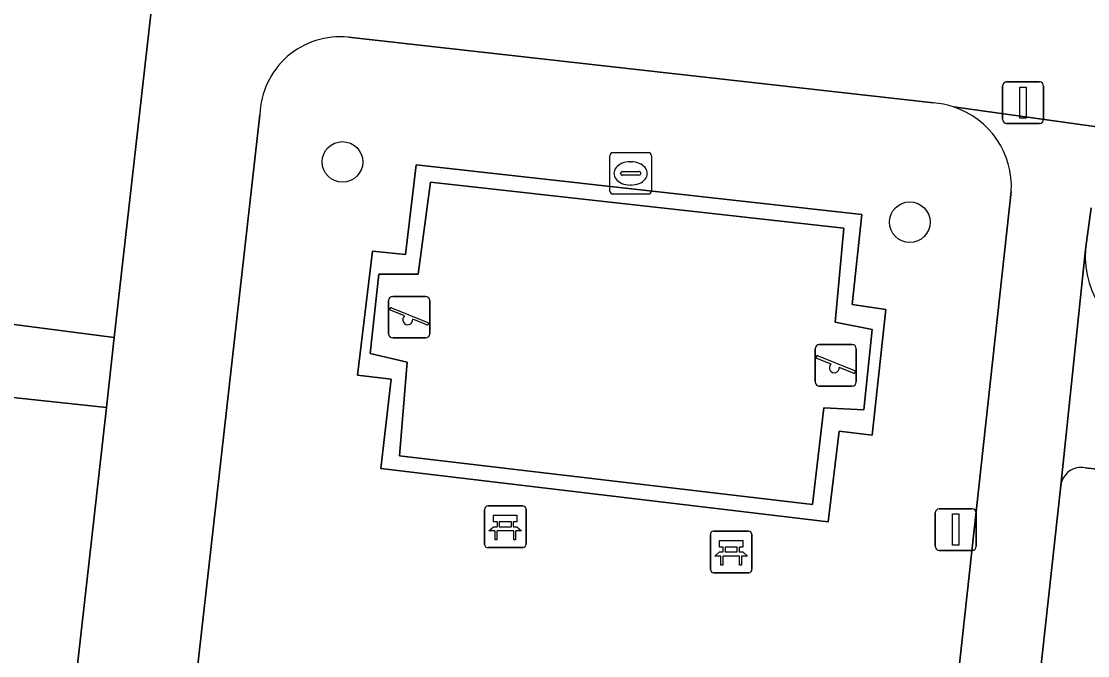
# Model space of a CAD drawing. Extents: x 161928 to 163071, y 386474 to 387428.
# Drawn here: x 162152.28 to 162177.94, y 386836.06 to 386851.33 of the extents above; entities that cross this region are included whole.
import ezdxf

# ---------------------------------------------------------------- set-up
doc = ezdxf.new("R2010")
doc.units = 0
for name, color, linetype in [('IMGEO_Bank', 7, 'Continuous'), ('IMGEO_Boom', 7, 'Continuous'), ('IMGEO_Groenvoorziening', 7, 'Continuous'), ('IMGEO_Hek', 7, 'Continuous'), ('IMGEO_Lichtmast', 7, 'Continuous'), ('IMGEO_Parkeervlak_open', 7, 'Continuous'), ('IMGEO_Rijbaan_lokaal_open', 7, 'Continuous'), ('IMGEO_Rioolput', 7, 'Continuous'), ('IMGEO_Speelvoorziening', 7, 'Continuous'), ('IMGEO_Terreindeel_gesloten', 7, 'Continuous'), ('IMGEO_Voetpad_gesloten', 7, 'Continuous'), ('IMGEO_Voetpad_open', 7, 'Continuous')]:
    doc.layers.add(name, color=color, linetype=linetype)

msp = doc.modelspace()

# ---------------------------------------------------------------- linework, layer by layer
at = {"layer": 'IMGEO_Bank'}
for p, q in [((162163.427, 386838.741), (162163.427, 386839.582)), ((162163.427, 386839.582), (162163.427, 386838.741)), ((162163.502, 386839.666), (162164.343, 386839.666)), ((162164.343, 386839.666), (162163.502, 386839.666)), ((162164.427, 386839.591), (162164.427, 386838.75)), ((162164.427, 386838.75), (162164.427, 386839.591)), ((162163.736, 386839.172), (162163.736, 386839.278)), ((162163.78, 386839.278), (162163.78, 386839.172)), ((162164.068, 386839.284), (162163.786, 386839.284)), ((162164.074, 386839.172), (162164.074, 386839.278)), ((162164.118, 386839.278), (162164.118, 386839.172)), ((162164.124, 386839.064), (162163.731, 386839.064)), ((162163.786, 386839.166), (162164.068, 386839.166)), ((162168.935, 386839.059), (162169.776, 386839.059)), ((162169.776, 386839.059), (162168.935, 386839.059)), ((162168.86, 386838.134), (162168.86, 386838.975)), ((162168.86, 386838.975), (162168.86, 386838.134)), ((162169.86, 386838.984), (162169.86, 386838.143)), ((162169.86, 386838.143), (162169.86, 386838.984)), ((162164.352, 386838.666), (162163.511, 386838.666)), ((162163.511, 386838.666), (162164.352, 386838.666)), ((162169.169, 386838.565), (162169.169, 386838.671)), ((162169.213, 386838.671), (162169.213, 386838.565)), ((162169.501, 386838.677), (162169.219, 386838.677)), ((162169.219, 386838.559), (162169.501, 386838.559)), ((162169.507, 386838.565), (162169.507, 386838.671)), ((162169.551, 386838.671), (162169.551, 386838.565)), ((162169.557, 386838.457), (162169.164, 386838.457)), ((162169.785, 386838.059), (162168.944, 386838.059)), ((162168.944, 386838.059), (162169.785, 386838.059))]:
    msp.add_line(p, q, dxfattribs=at)
for points in [[(162163.73, 386839.284), (162163.644, 386839.284), (162163.644, 386839.445), (162164.207, 386839.445), (162164.207, 386839.284), (162164.124, 386839.284)], [(162163.674, 386839.064), (162163.532, 386839.064), (162163.644, 386839.166), (162163.73, 386839.166)], [(162163.724, 386839.057), (162163.724, 386838.85), (162163.681, 386838.85), (162163.681, 386839.057)], [(162164.124, 386839.166), (162164.207, 386839.166), (162164.319, 386839.064), (162164.18, 386839.064)], [(162164.174, 386839.057), (162164.174, 386838.85), (162164.13, 386838.85), (162164.13, 386839.057)], [(162169.163, 386838.677), (162169.077, 386838.677), (162169.077, 386838.838), (162169.64, 386838.838), (162169.64, 386838.677), (162169.557, 386838.677)], [(162169.107, 386838.457), (162168.965, 386838.457), (162169.077, 386838.559), (162169.163, 386838.559)], [(162169.557, 386838.559), (162169.64, 386838.559), (162169.752, 386838.457), (162169.613, 386838.457)], [(162169.157, 386838.45), (162169.157, 386838.243), (162169.114, 386838.243), (162169.114, 386838.45)], [(162169.607, 386838.45), (162169.607, 386838.243), (162169.563, 386838.243), (162169.563, 386838.45)]]:
    msp.add_lwpolyline(points, dxfattribs=at)
for centre, radius, start, end in [((162163.505, 386839.588), 0.0779, 92.4484, 184.2845), ((162163.505, 386839.588), 0.0779, 92.4484, 184.2845), ((162164.349, 386839.588), 0.0779, 2.4484, 94.2845), ((162164.349, 386839.588), 0.0779, 2.4484, 94.2845), ((162163.729, 386839.277), 0.00671, 2.8957, 87.1043), ((162163.786, 386839.277), 0.00671, 92.8957, 177.1043), ((162164.068, 386839.277), 0.00671, 2.8957, 87.1043), ((162164.125, 386839.277), 0.00671, 92.8957, 177.1043), ((162163.674, 386839.057), 0.00671, 2.8957, 87.1043), ((162163.731, 386839.057), 0.00671, 92.8957, 177.1043), ((162163.729, 386839.173), 0.00671, 272.8957, 357.1043), ((162163.786, 386839.173), 0.00671, 182.8957, 267.1043), ((162164.068, 386839.173), 0.00671, 272.8957, 357.1043), ((162164.125, 386839.173), 0.00671, 182.8957, 267.1043), ((162164.123, 386839.057), 0.00671, 2.8957, 87.1043), ((162164.18, 386839.057), 0.00671, 92.8957, 177.1043), ((162168.938, 386838.981), 0.0779, 92.4484, 184.2845), ((162168.938, 386838.981), 0.0779, 92.4484, 184.2845), ((162169.782, 386838.981), 0.0779, 2.4484, 94.2845), ((162169.782, 386838.981), 0.0779, 2.4484, 94.2845), ((162163.505, 386838.744), 0.0779, 182.4484, 274.2845), ((162163.505, 386838.744), 0.0779, 182.4484, 274.2845), ((162164.349, 386838.744), 0.0779, 272.4484, 4.2845), ((162164.349, 386838.744), 0.0779, 272.4484, 4.2845), ((162169.162, 386838.67), 0.00671, 2.8957, 87.1043), ((162169.162, 386838.566), 0.00671, 272.8957, 357.1043), ((162169.219, 386838.67), 0.00671, 92.8957, 177.1043), ((162169.219, 386838.566), 0.00671, 182.8957, 267.1043), ((162169.501, 386838.67), 0.00671, 2.8957, 87.1043), ((162169.501, 386838.566), 0.00671, 272.8957, 357.1043), ((162169.558, 386838.67), 0.00671, 92.8957, 177.1043), ((162169.558, 386838.566), 0.00671, 182.8957, 267.1043), ((162169.107, 386838.45), 0.00671, 2.8957, 87.1043), ((162169.164, 386838.45), 0.00671, 92.8957, 177.1043), ((162169.556, 386838.45), 0.00671, 2.8957, 87.1043), ((162169.613, 386838.45), 0.00671, 92.8957, 177.1043), ((162168.938, 386838.137), 0.0779, 182.4484, 274.2845), ((162168.938, 386838.137), 0.0779, 182.4484, 274.2845), ((162169.782, 386838.137), 0.0779, 272.4484, 4.2845), ((162169.782, 386838.137), 0.0779, 272.4484, 4.2845)]:
    msp.add_arc(centre, radius, start, end, dxfattribs=at)
at = {"layer": 'IMGEO_Boom'}
for centre in [(162160.008, 386847.945), (162173.658, 386846.495)]:
    msp.add_circle(centre, 0.489, dxfattribs=at)
at = {"layer": 'IMGEO_Groenvoorziening'}
for points in [[(162152.697, 386862.762), (162151.734, 386854.186), (162150.855, 386846.916), (162150.55, 386844.232), (162154.518, 386843.716), (162155.743, 386854.547), (162156.622, 386862.323)], [(162160.931, 386840.564), (162161.182, 386842.717), (162160.369, 386842.812), (162160.733, 386845.794), (162161.524, 386845.716), (162161.781, 386847.879), (162172.502, 386846.676), (162172.273, 386844.511), (162173.079, 386844.397), (162172.752, 386841.369), (162171.956, 386841.462), (162171.696, 386839.284)]]:
    msp.add_lwpolyline(points, close=True, dxfattribs=at)
for points in [[(162174.227, 386849.366), (162160.151, 386850.945)], [(162158.023, 386849.081), (162154.395, 386816.919), (162154.192, 386815.117)], [(162172.371, 386813.189), (162172.565, 386814.959), (162176.1, 386847.236)], [(162177.889, 386845.834), (162177.296, 386840.161)], [(162151.401, 386816.151), (162154.327, 386842.032), (162150.342, 386842.461)], [(162177.876, 386840.584), (162181.361, 386840.187)]]:
    msp.add_lwpolyline(points, dxfattribs=at)
for centre, radius, start, end in [((162159.95, 386849.028), 1.928, 84.0168, 178.416), ((162174.083, 386847.358), 2.013, 71.7583, 85.8941), ((162174.084, 386847.351), 2.019, 356.7341, 71.8467), ((162180.048, 386845.663), 2.166, 175.4631, 259.5488), ((162177.78, 386840.106), 0.487, 78.6357, 173.5716)]:
    msp.add_arc(centre, radius, start, end, dxfattribs=at)
at = {"layer": 'IMGEO_Hek'}
msp.add_lwpolyline([(162171.321, 386839.704), (162161.379, 386840.876), (162161.567, 386843.128), (162160.674, 386843.335), (162160.879, 386845.248), (162161.831, 386845.248), (162162.122, 386847.455), (162172.068, 386846.355), (162171.866, 386844.091), (162172.75, 386843.909), (162172.552, 386841.978), (162171.59, 386842.024), (162171.321, 386839.704)], dxfattribs=at)
at = {"layer": 'IMGEO_Lichtmast'}
for p, q in [((162175.989, 386849.872), (162176.779, 386849.872)), ((162176.779, 386849.872), (162175.989, 386849.872)), ((162175.889, 386848.972), (162175.889, 386849.772)), ((162175.889, 386849.772), (162175.889, 386848.972)), ((162176.879, 386849.772), (162176.879, 386848.972)), ((162176.879, 386848.972), (162176.879, 386849.772)), ((162176.779, 386848.872), (162175.989, 386848.872)), ((162175.989, 386848.872), (162176.779, 386848.872)), ((162174.368, 386839.598), (162175.158, 386839.598)), ((162175.158, 386839.598), (162174.368, 386839.598)), ((162174.268, 386838.698), (162174.268, 386839.498)), ((162174.268, 386839.498), (162174.268, 386838.698)), ((162175.258, 386839.498), (162175.258, 386838.698)), ((162175.258, 386838.698), (162175.258, 386839.498)), ((162175.158, 386838.598), (162174.368, 386838.598)), ((162174.368, 386838.598), (162175.158, 386838.598))]:
    msp.add_line(p, q, dxfattribs=at)
for points in [[(162176.309, 386849.747), (162176.459, 386849.747), (162176.459, 386848.997), (162176.309, 386848.997), (162176.309, 386849.747)], [(162174.688, 386839.473), (162174.838, 386839.473), (162174.838, 386838.723), (162174.688, 386838.723), (162174.688, 386839.473)]]:
    msp.add_lwpolyline(points, dxfattribs=at)
for centre, start, end in [((162175.989, 386849.772), 90, 180), ((162175.989, 386849.772), 90, 180), ((162176.779, 386849.772), 0, 90), ((162176.779, 386849.772), 360, 90), ((162175.989, 386848.972), 180, 270), ((162175.989, 386848.972), 180, 270), ((162176.779, 386848.972), 270, 0), ((162176.779, 386848.972), 270, 0), ((162174.368, 386839.498), 90, 180), ((162174.368, 386839.498), 90, 180), ((162175.158, 386839.498), 0, 90), ((162175.158, 386839.498), 360, 90), ((162174.368, 386838.698), 180, 270), ((162174.368, 386838.698), 180, 270), ((162175.158, 386838.698), 270, 0), ((162175.158, 386838.698), 270, 0)]:
    msp.add_arc(centre, 0.1, start, end, dxfattribs=at)
at = {"layer": 'IMGEO_Parkeervlak_open'}
for points in [[(162177.296, 386840.161), (162174.11, 386811.153), (162177.866, 386810.736), (162178.91, 386810.626), (162182.384, 386840.878)], [(162181.361, 386840.187), (162177.876, 386840.584)]]:
    msp.add_lwpolyline(points, dxfattribs=at)
msp.add_arc((162177.78, 386840.106), 0.487, 78.6357, 173.5716, dxfattribs=at)
at = {"layer": 'IMGEO_Rijbaan_lokaal_open'}
msp.add_lwpolyline([(162178.02, 386846.839), (162177.889, 386845.834)], dxfattribs=at)
msp.add_arc((162180.048, 386845.663), 2.166, 175.4631, 259.5488, dxfattribs=at)
at = {"layer": 'IMGEO_Rioolput'}
for p, q in [((162166.441, 386847.243), (162166.441, 386848.095)), ((162166.516, 386848.169), (162167.368, 386848.169)), ((162167.442, 386848.095), (162167.442, 386847.243)), ((162166.929, 386847.949), (162166.954, 386847.949)), ((162166.7, 386847.663), (162166.7, 386847.675)), ((162167.138, 386847.626), (162166.74, 386847.626)), ((162166.743, 386847.712), (162167.141, 386847.712)), ((162167.184, 386847.675), (162167.184, 386847.663)), ((162166.952, 386847.389), (162166.927, 386847.389)), ((162167.368, 386847.169), (162166.516, 386847.169))]:
    msp.add_line(p, q, dxfattribs=at)
for points in [[(162166.441, 386847.243), (162166.441, 386848.095)], [(162166.516, 386848.169), (162167.368, 386848.169)], [(162167.442, 386848.095), (162167.442, 386847.243)], [(162167.368, 386847.169), (162166.516, 386847.169)]]:
    msp.add_lwpolyline(points, dxfattribs=at)
for centre, radius, start, end in [((162166.518, 386848.093), 0.0765, 91.552, 178.448), ((162166.518, 386848.093), 0.0765, 91.552, 178.448), ((162167.366, 386848.093), 0.0765, 1.552, 88.448), ((162167.366, 386848.093), 0.0765, 1.552, 88.448), ((162166.74, 386847.672), 0.0403, 85.8775, 175.7526), ((162166.737, 386847.662), 0.0366, 178.938, 274.7102), ((162167.141, 386847.669), 0.043, 264.8664, 352.4533), ((162167.145, 386847.674), 0.0386, 1.7309, 96.639), ((162166.518, 386847.245), 0.0765, 181.552, 268.448), ((162166.518, 386847.245), 0.0765, 181.552, 268.448), ((162167.366, 386847.245), 0.0765, 271.552, 358.448), ((162167.366, 386847.245), 0.0765, 271.552, 358.448)]:
    msp.add_arc(centre, radius, start, end, dxfattribs=at)
for centre, major_axis, ratio, start_param, end_param in [((162166.928, 386847.669), (-0.387, 0.002), 0.722429, 4.712389, 7.853982), ((162166.953, 386847.669), (-0.39, 0.002), 0.717154, 1.570796, 4.712389)]:
    msp.add_ellipse(centre, major_axis=major_axis, ratio=ratio, start_param=start_param, end_param=end_param, dxfattribs=at)
at = {"layer": 'IMGEO_Speelvoorziening'}
for p, q in [((162161.217, 386844.71), (162162.007, 386844.71)), ((162162.007, 386844.71), (162161.217, 386844.71)), ((162161.117, 386843.81), (162161.117, 386844.61)), ((162161.117, 386844.61), (162161.117, 386843.81)), ((162161.186, 386844.435), (162162.062, 386844.082)), ((162162.107, 386844.61), (162162.107, 386843.81)), ((162162.107, 386843.81), (162162.107, 386844.61)), ((162161.5, 386844.238), (162161.161, 386844.375)), ((162162.038, 386844.022), (162161.698, 386844.159)), ((162162.007, 386843.71), (162161.217, 386843.71)), ((162161.217, 386843.71), (162162.007, 386843.71)), ((162171.381, 386842.651), (162171.381, 386843.451)), ((162171.381, 386843.451), (162171.381, 386842.651)), ((162171.481, 386843.551), (162172.271, 386843.551)), ((162172.271, 386843.551), (162171.481, 386843.551)), ((162172.371, 386843.451), (162172.371, 386842.651)), ((162172.371, 386842.651), (162172.371, 386843.451)), ((162171.764, 386843.079), (162171.425, 386843.216)), ((162171.45, 386843.276), (162172.326, 386842.923)), ((162172.302, 386842.863), (162171.962, 386843)), ((162172.271, 386842.551), (162171.481, 386842.551)), ((162171.481, 386842.551), (162172.271, 386842.551))]:
    msp.add_line(p, q, dxfattribs=at)
for centre, radius, start, end in [((162161.217, 386844.61), 0.1, 90, 180), ((162161.217, 386844.61), 0.1, 90, 180), ((162162.007, 386844.61), 0.1, 0, 90), ((162162.007, 386844.61), 0.1, 360, 90), ((162161.174, 386844.405), 0.0327, 68.078, 248.078), ((162161.579, 386844.148), 0.12, 130.9928, 5.1632), ((162162.05, 386844.052), 0.0327, 248.078, 68.078), ((162161.217, 386843.81), 0.1, 180, 270), ((162161.217, 386843.81), 0.1, 180, 270), ((162162.007, 386843.81), 0.1, 270, 0), ((162162.007, 386843.81), 0.1, 270, 0), ((162171.481, 386843.451), 0.1, 90, 180), ((162171.481, 386843.451), 0.1, 90, 180), ((162172.271, 386843.451), 0.1, 0, 90), ((162172.271, 386843.451), 0.1, 360, 90), ((162171.438, 386843.246), 0.0327, 68.078, 248.078), ((162171.843, 386842.989), 0.12, 130.9928, 5.1632), ((162172.314, 386842.893), 0.0327, 248.078, 68.078), ((162171.481, 386842.651), 0.1, 180, 270), ((162171.481, 386842.651), 0.1, 180, 270), ((162172.271, 386842.651), 0.1, 270, 0), ((162172.271, 386842.651), 0.1, 270, 0)]:
    msp.add_arc(centre, radius, start, end, dxfattribs=at)
at = {"layer": 'IMGEO_Terreindeel_gesloten'}
msp.add_lwpolyline([(162171.59, 386842.024), (162172.552, 386841.978), (162172.75, 386843.909), (162171.866, 386844.091), (162172.068, 386846.355), (162162.122, 386847.455), (162161.831, 386845.248), (162160.879, 386845.248), (162160.674, 386843.335), (162161.567, 386843.128), (162161.379, 386840.876), (162171.321, 386839.704)], close=True, dxfattribs=at)
at = {"layer": 'IMGEO_Voetpad_gesloten'}
for points in [[(162171.956, 386841.462), (162172.752, 386841.369), (162173.079, 386844.397), (162172.273, 386844.511), (162172.502, 386846.676), (162161.781, 386847.879), (162161.524, 386845.716), (162160.733, 386845.794), (162160.369, 386842.812), (162161.182, 386842.717), (162160.931, 386840.564), (162171.696, 386839.284)], [(162171.321, 386839.704), (162161.379, 386840.876), (162161.567, 386843.128), (162160.674, 386843.335), (162160.879, 386845.248), (162161.831, 386845.248), (162162.122, 386847.455), (162172.068, 386846.355), (162171.866, 386844.091), (162172.75, 386843.909), (162172.552, 386841.978), (162171.59, 386842.024)]]:
    msp.add_lwpolyline(points, close=True, dxfattribs=at)
at = {"layer": 'IMGEO_Voetpad_open'}
for points in [[(162190.344, 386850.578), (162186.079, 386851.064), (162184.57, 386851.225), (162180.38, 386851.702), (162169.022, 386852.978), (162162.409, 386853.721), (162155.743, 386854.547), (162154.518, 386843.716), (162154.327, 386842.032), (162151.401, 386816.151), (162151.385, 386816.036), (162151.341, 386815.823), (162151.055, 386813.427), (162155.965, 386812.861)], [(162160.151, 386850.945), (162174.227, 386849.366)], [(162154.192, 386815.117), (162154.395, 386816.919), (162158.023, 386849.081)], [(162174.713, 386849.27), (162180.002, 386848.53)], [(162180.002, 386848.53), (162174.713, 386849.27)], [(162176.1, 386847.236), (162172.565, 386814.959), (162172.371, 386813.189)], [(162177.296, 386840.161), (162177.889, 386845.834), (162178.02, 386846.839)], [(162150.342, 386842.461), (162154.327, 386842.032), (162154.518, 386843.716), (162150.55, 386844.232)], [(162170.302, 386811.315), (162174.11, 386811.153), (162177.296, 386840.161)]]:
    msp.add_lwpolyline(points, dxfattribs=at)
for centre, radius, start, end in [((162159.95, 386849.028), 1.928, 84.0168, 178.416), ((162174.083, 386847.358), 2.013, 71.7583, 85.8941), ((162174.084, 386847.351), 2.019, 356.7341, 71.8467)]:
    msp.add_arc(centre, radius, start, end, dxfattribs=at)

doc.saveas('drawing.dxf')
